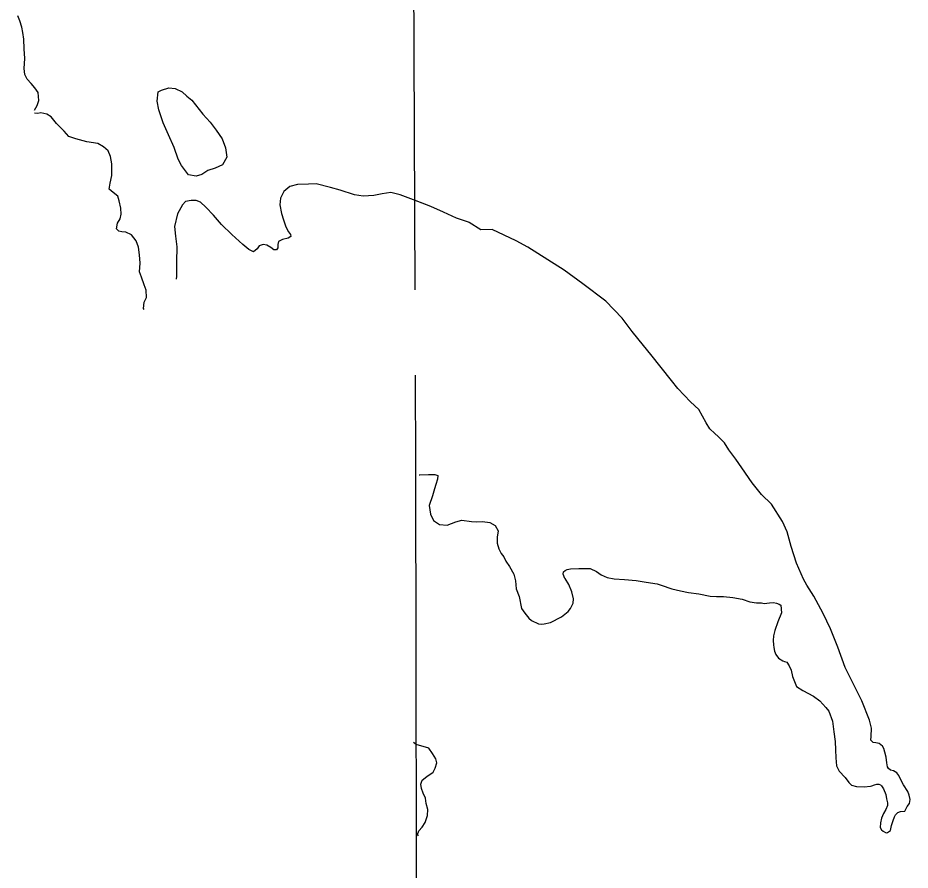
# Model space of a CAD drawing. Extents: x 31699 to 244310, y -8841 to 11474.
# Drawn here: x 95047 to 95292.2, y 4196.4 to 4430.6 of the extents above; entities that cross this region are included whole.
import ezdxf

# ---------------------------------------------------------------- set-up
doc = ezdxf.new("R2010")
doc.units = 0
doc.layers.add('R_Draft', color=7, linetype='Continuous')
doc.layers.add('R_Logo', color=7, linetype='Continuous')

msp = doc.modelspace()

# ---------------------------------------------------------------- linework, layer by layer
at = {"layer": 'R_Draft'}
for points in [[(95051.59, 4405.21), (95052.36, 4406.49), (95052.74, 4407.84), (95052.62, 4410.04), (95051.67, 4411.36), (95050.64, 4412.54), (95049.55, 4413.72), (95048.93, 4414.98), (95048.76, 4416.65), (95048.91, 4419.39), (95048.79, 4422.06), (95048.67, 4424.73), (95048.36, 4426.59), (95048.07, 4428.06), (95047.57, 4429.72), (95047.01, 4431.11)], [(95097.85, 4404.07), (95099.83, 4401.91), (95101.54, 4399.67), (95103.12, 4397.3), (95104.03, 4394.84), (95104.42, 4392.31), (95103.26, 4390.22), (95101.21, 4389.3), (95099.23, 4388.6), (95097.52, 4387.56), (95095.99, 4387.06), (95093.92, 4387.42), (95091.94, 4390.05), (95091.1, 4391.77), (95089.97, 4394.96), (95088.37, 4398.4), (95086.97, 4401.71), (95085.77, 4405.3), (95085.26, 4407.69), (95085.6, 4410.24), (95086.46, 4410.72), (95088.51, 4411.37), (95090.25, 4411.14), (95092.13, 4410.24), (95093.42, 4409.06), (95094.78, 4407.95)], [(95094.78, 4407.95), (95097.85, 4404.07)], [(95059.7, 4399.43), (95057.59, 4401.52), (95056.16, 4403.36), (95054.94, 4404.07), (95053.34, 4404.44), (95052.47, 4404.29), (95051.6, 4404.41)], [(95081.74, 4350.46), (95081.53, 4350.75), (95081.69, 4352.43), (95082.33, 4353.77), (95082.29, 4355.71), (95081.73, 4357.24), (95080.95, 4359.36), (95080.39, 4360.82), (95080.61, 4363.16), (95080.43, 4365.43), (95080.19, 4367.56), (95079.49, 4369.29), (95078.26, 4370.93), (95076.71, 4371.64), (95075.58, 4371.81), (95074.77, 4371.93), (95074.16, 4372.59), (95074.4, 4374.2), (95075.11, 4375.35), (95075.41, 4376.62), (95075.31, 4378.29), (95074.87, 4380.29), (95074.51, 4381.62), (95073.16, 4382.59), (95072.14, 4383.51), (95072.38, 4385.18), (95072.87, 4387.26), (95072.8, 4390.47), (95072.5, 4392.47), (95071.87, 4394.06), (95070.51, 4395.17), (95069.03, 4396.01), (95065.95, 4396.54), (95062.94, 4397.29), (95061.06, 4397.98), (95059.7, 4399.43)], [(95171.05, 4374.32), (95170.81, 4374.41), (95167.52, 4375.54), (95163.96, 4377.21), (95160.53, 4378.74), (95155.76, 4380.58), (95152.07, 4381.91), (95149.46, 4382.59), (95147.13, 4382.21), (95144.81, 4381.77), (95141.88, 4381.57), (95139.47, 4381.93), (95135.58, 4383.25), (95132.9, 4384), (95129.02, 4384.99), (95126.89, 4384.88), (95123.82, 4384.82), (95121.7, 4384.24), (95120.07, 4382.87), (95119.17, 4381.05), (95119.01, 4379.17), (95119.45, 4376.78), (95120.02, 4375.05), (95120.66, 4373.19), (95121.42, 4371.74), (95121.97, 4371.08), (95122.04, 4370.48), (95121.32, 4370), (95119.73, 4369.7), (95118.67, 4369.08), (95118.49, 4368.27), (95118.44, 4367.4), (95118.12, 4366.86), (95117.39, 4366.84), (95116.51, 4367.5), (95115.43, 4368.08), (95114.42, 4368.32), (95113.3, 4367.97), (95112.78, 4367.15), (95111.8, 4366.26), (95110.46, 4366.91), (95108.83, 4368.28), (95105.84, 4371.02), (95102.99, 4373.77), (95100.81, 4376.33), (95098.7, 4378.56), (95097.2, 4379.94), (95095.99, 4380.38), (95094.66, 4380.42), (95093.07, 4380.12), (95092.22, 4379.23), (95090.87, 4376.73), (95090.07, 4373.24), (95090.33, 4370.58), (95090.65, 4367.64), (95090.6, 4363.5), (95090.61, 4359.62), (95090.52, 4358.81)], [(95171.05, 4374.32), (95170.81, 4374.41), (95167.52, 4375.54), (95163.96, 4377.21), (95160.53, 4378.74), (95156.02, 4380.48)], [(95171.05, 4374.32), (95170.81, 4374.41), (95167.52, 4375.54), (95163.96, 4377.21), (95160.53, 4378.74), (95156.02, 4380.48)], [(95283.54, 4220.02), (95284.01, 4219.83), (95284.35, 4219.58), (95284.49, 4219.31), (95284.84, 4218.72), (95285.49, 4217.14), (95285.73, 4215.94), (95285.96, 4214.88), (95285.98, 4214.14), (95285.55, 4213.06), (95284.85, 4211.97), (95284.36, 4210.62), (95284.06, 4209.34), (95283.97, 4208.13), (95284.32, 4207.47), (95284.73, 4207.09), (95285.41, 4206.71), (95285.68, 4206.65), (95285.94, 4206.72), (95286.79, 4207.28), (95287.08, 4208.63), (95287.5, 4210.05), (95287.88, 4210.99), (95288.12, 4211.54), (95288.84, 4212.23), (95289.56, 4212.45), (95290.69, 4212.55), (95291.38, 4213.84), (95292.02, 4214.66), (95292.19, 4215.81), (95291.89, 4217), (95291.52, 4217.99), (95290.4, 4219.83), (95289.76, 4221.01), (95289.06, 4222.4), (95288.57, 4223.12), (95287.62, 4223.69), (95286.81, 4223.86), (95286.27, 4224.32), (95285.99, 4224.78), (95285.75, 4225.84), (95285.57, 4227.44), (95285.26, 4228.76), (95284.97, 4229.83), (95284.61, 4230.48), (95283.66, 4231.19), (95282.72, 4231.36), (95282.05, 4231.41), (95281.43, 4232.06), (95281.47, 4233.13), (95281.6, 4235.4), (95281.06, 4237.59), (95278.9, 4242.94), (95276.63, 4247.49), (95274.3, 4252.03), (95272.32, 4257.65), (95270.31, 4262.67), (95268.31, 4266.89), (95265.7, 4271.62), (95263.81, 4274.64), (95262.89, 4276.35), (95260.96, 4280.7), (95259.49, 4285.27), (95258.37, 4289.31), (95257.15, 4292.15), (95254.07, 4296.94), (95251.33, 4299.59), (95248.76, 4302.79), (95245.97, 4306.92), (95244.3, 4309.27), (95242.36, 4311.89), (95241.17, 4313.79), (95239.45, 4315.54), (95238.56, 4316.32), (95237.12, 4317.68), (95236.14, 4319.25), (95234.16, 4322.93), (95231.83, 4325.07), (95228.32, 4328.77), (95226.59, 4330.92), (95220.97, 4338.11), (95218.9, 4340.58), (95215.79, 4344.36), (95213.08, 4348.09), (95208.6, 4352.77), (95202.27, 4357.45), (95197.09, 4361.24), (95192.67, 4364.11), (95187.11, 4367.55), (95183.93, 4369.26), (95177.3, 4372.4), (95174.24, 4372.37), (95171.05, 4374.32)], [(95283.54, 4220.02), (95284.01, 4219.83), (95284.35, 4219.58), (95284.49, 4219.31), (95284.84, 4218.72), (95285.49, 4217.14), (95285.73, 4215.94), (95285.96, 4214.88), (95285.98, 4214.14), (95285.55, 4213.06), (95284.85, 4211.97), (95284.36, 4210.62), (95284.06, 4209.34), (95283.97, 4208.13), (95284.32, 4207.47), (95284.73, 4207.09), (95285.41, 4206.71), (95285.68, 4206.65), (95285.94, 4206.72), (95286.79, 4207.28), (95287.08, 4208.63), (95287.5, 4210.05), (95287.88, 4210.99), (95288.12, 4211.54), (95288.84, 4212.23), (95289.56, 4212.45), (95290.69, 4212.55), (95291.38, 4213.84), (95292.02, 4214.66), (95292.19, 4215.81), (95291.89, 4217), (95291.52, 4217.99), (95290.4, 4219.83), (95289.76, 4221.01), (95289.06, 4222.4), (95288.57, 4223.12), (95287.62, 4223.69), (95286.81, 4223.86), (95286.27, 4224.32), (95285.99, 4224.78), (95285.75, 4225.84), (95285.57, 4227.44), (95285.26, 4228.76), (95284.97, 4229.83), (95284.61, 4230.48), (95283.66, 4231.19), (95282.72, 4231.36), (95282.05, 4231.41), (95281.43, 4232.06), (95281.47, 4233.13), (95281.6, 4235.4), (95281.06, 4237.59), (95278.9, 4242.94), (95276.63, 4247.49), (95274.3, 4252.03), (95272.32, 4257.65), (95270.31, 4262.67), (95268.31, 4266.89), (95265.7, 4271.62), (95263.81, 4274.64), (95262.89, 4276.35), (95260.96, 4280.7), (95259.49, 4285.27), (95258.37, 4289.31), (95257.15, 4292.15), (95254.07, 4296.94), (95251.33, 4299.59), (95248.76, 4302.79), (95245.97, 4306.92), (95244.3, 4309.27), (95242.36, 4311.89), (95241.17, 4313.79), (95239.45, 4315.54), (95238.56, 4316.32), (95237.12, 4317.68), (95236.14, 4319.25), (95234.16, 4322.93), (95231.83, 4325.07), (95228.32, 4328.77), (95226.59, 4330.92), (95220.97, 4338.11), (95218.9, 4340.58), (95215.79, 4344.36), (95213.08, 4348.09), (95208.6, 4352.77), (95202.27, 4357.45), (95197.09, 4361.24), (95192.67, 4364.11), (95187.11, 4367.55), (95183.93, 4369.26), (95177.3, 4372.4), (95174.24, 4372.37), (95171.05, 4374.32)], [(95157.32, 4305.03), (95157.46, 4305.04), (95159.8, 4305.09), (95161.6, 4305.06), (95162.4, 4304.81), (95162.35, 4303.8), (95161.85, 4302.32), (95161.47, 4301.18), (95160.98, 4299.23), (95160.03, 4296.61), (95160.19, 4295.41), (95160.35, 4294.21), (95161.25, 4292.49), (95162.87, 4291.38), (95165, 4291.16), (95167.38, 4292.08), (95168.97, 4292.58), (95171.65, 4292.16), (95173.12, 4292.06), (95174.65, 4292.16), (95176.72, 4291.93), (95178.2, 4291.09), (95178.96, 4289.64), (95178.73, 4287.9), (95178.72, 4287.38)], [(95178.72, 4287.38), (95178.75, 4286.19), (95179.2, 4284.67), (95179.77, 4283.41), (95180.53, 4282.43), (95181.1, 4281.32), (95182.08, 4279.81), (95183.28, 4277.71), (95183.73, 4275.91), (95183.93, 4273.65), (95184.73, 4271.6), (95185.43, 4268.28), (95186.27, 4266.97), (95187.44, 4265.6), (95188.19, 4265.02), (95190.09, 4264.07), (95190.76, 4263.96), (95191.62, 4264.06), (95193.41, 4264.44), (95196.42, 4266.01), (95198.24, 4267.47), (95198.88, 4268.29), (95199.57, 4269.78), (95199.67, 4270.92), (95199.27, 4272.85), (95198.41, 4274.83), (95197.36, 4276.53), (95197.3, 4276.53), (95196.86, 4277.72), (95196.91, 4278.33), (95197.43, 4278.74), (95197.95, 4278.96), (95198.88, 4279.19), (95201.14, 4279.26), (95204.27, 4279.29), (95206.03, 4278.41), (95207.32, 4277.51), (95208.94, 4276.76), (95210.82, 4276.41), (95213.69, 4276.24), (95216.89, 4276), (95219.63, 4275.55), (95222.65, 4275.04), (95223.79, 4274.67), (95226.75, 4273.7), (95229.1, 4273.17), (95231.24, 4272.63), (95234.12, 4272.32), (95237.27, 4271.68), (95238.94, 4271.53), (95240.93, 4271.53), (95243.47, 4271.27), (95246.02, 4270.81), (95248.1, 4270.14), (95249.97, 4269.87), (95251.37, 4269.84), (95252.11, 4269.66), (95253.57, 4269.84), (95254.63, 4269.94), (95255.44, 4269.7), (95256.18, 4269.46), (95256.65, 4269.2), (95256.85, 4267.07), (95255.86, 4264.63), (95255, 4262.26), (95254.65, 4260.72), (95254.55, 4259.51), (95254.66, 4258.31), (95254.75, 4257.58), (95254.91, 4256.58), (95255.27, 4255.65), (95256.03, 4254.67), (95257.19, 4253.91), (95257.66, 4253.72), (95258.33, 4253.54), (95258.9, 4252.56), (95259.47, 4251.3), (95259.85, 4249.58), (95260.94, 4246.87), (95262.7, 4245.72), (95265.61, 4244.14), (95267.39, 4242.86), (95269.04, 4241.1), (95269.8, 4240.06), (95270.89, 4237.28), (95271.24, 4234.35), (95271.59, 4231.69), (95271.66, 4229.48), (95271.73, 4227.21), (95271.93, 4225.01), (95272.71, 4223.56), (95274.29, 4221.81), (95275.33, 4220.44), (95276.09, 4219.72), (95277.43, 4219.36), (95279.56, 4219.23), (95281.29, 4219.42), (95281.69, 4219.56), (95282.41, 4219.78), (95283.07, 4220.01), (95283.54, 4220.02)], [(95178.72, 4287.38), (95178.75, 4286.19), (95179.2, 4284.67), (95179.77, 4283.41), (95180.53, 4282.43), (95181.1, 4281.32), (95182.08, 4279.81), (95183.28, 4277.71), (95183.73, 4275.91), (95183.93, 4273.65), (95184.73, 4271.6), (95185.43, 4268.28), (95186.27, 4266.97), (95187.44, 4265.6), (95188.19, 4265.02), (95190.09, 4264.07), (95190.76, 4263.96), (95191.62, 4264.06), (95193.41, 4264.44), (95196.42, 4266.01), (95198.24, 4267.47), (95198.88, 4268.29), (95199.57, 4269.78), (95199.67, 4270.92), (95199.27, 4272.85), (95198.41, 4274.83), (95197.36, 4276.53), (95197.3, 4276.53), (95196.86, 4277.72), (95196.91, 4278.33), (95197.43, 4278.74), (95197.95, 4278.96), (95198.88, 4279.19), (95201.14, 4279.26), (95204.27, 4279.29), (95206.03, 4278.41), (95207.32, 4277.51), (95208.94, 4276.76), (95210.82, 4276.41), (95213.69, 4276.24), (95216.89, 4276), (95219.63, 4275.55), (95222.65, 4275.04), (95223.79, 4274.67), (95226.75, 4273.7), (95229.1, 4273.17), (95231.24, 4272.63), (95234.12, 4272.32), (95237.27, 4271.68), (95238.94, 4271.53), (95240.93, 4271.53), (95243.47, 4271.27), (95246.02, 4270.81), (95248.1, 4270.14), (95249.97, 4269.87), (95251.37, 4269.84), (95252.11, 4269.66), (95253.57, 4269.84), (95254.63, 4269.94), (95255.44, 4269.7), (95256.18, 4269.46), (95256.65, 4269.2), (95256.85, 4267.07), (95255.86, 4264.63), (95255, 4262.26), (95254.65, 4260.72), (95254.55, 4259.51), (95254.66, 4258.31), (95254.75, 4257.58), (95254.91, 4256.58), (95255.27, 4255.65), (95256.03, 4254.67), (95257.19, 4253.91), (95257.66, 4253.72), (95258.33, 4253.54), (95258.9, 4252.56), (95259.47, 4251.3), (95259.85, 4249.58), (95260.94, 4246.87), (95262.7, 4245.72), (95265.61, 4244.14), (95267.39, 4242.86), (95269.04, 4241.1), (95269.8, 4240.06), (95270.89, 4237.28), (95271.24, 4234.35), (95271.59, 4231.69), (95271.66, 4229.48), (95271.73, 4227.21), (95271.93, 4225.01), (95272.71, 4223.56), (95274.29, 4221.81), (95275.33, 4220.44), (95276.09, 4219.72), (95277.43, 4219.36), (95279.56, 4219.23), (95281.29, 4219.42), (95281.69, 4219.56), (95282.41, 4219.78), (95283.07, 4220.01), (95283.54, 4220.02)], [(95156.41, 4230.91), (95155.76, 4231.41)], [(95157.08, 4205.8), (95156.84, 4206.13), (95157.22, 4207.14), (95158.13, 4208.23), (95158.97, 4209.45), (95159.53, 4211.4), (95159.7, 4213), (95159.2, 4214.66), (95159.04, 4216.13), (95158.34, 4217.52), (95157.92, 4218.78), (95157.76, 4219.98), (95158.14, 4221.12), (95159.38, 4222.15), (95161.16, 4223.26), (95161.67, 4224.4), (95162.11, 4225.88), (95161.82, 4227.01), (95160.92, 4228.46), (95159.96, 4229.85), (95156.41, 4230.91)]]:
    msp.add_lwpolyline(points, dxfattribs=at)
at = {"layer": 'R_Logo'}
for points in [[(95156.16, 4355.8), (95155.65, 4486.63), (95155.64, 4543.83), (95148.02, 4548.29), (95140.91, 4550.82), (95134.15, 4551.95), (95128.96, 4551.91), (95123.57, 4551.33), (95118.63, 4551.97), (95113.99, 4553.95), (95106.04, 4558.26), (95092.6, 4567.55), (95082.06, 4575.63)], [(95156.16, 4355.8), (95155.65, 4486.63)], [(95157.02, 4079.09), (95156.62, 4146.65), (95156.35, 4307.49), (95156.25, 4332.43)]]:
    msp.add_lwpolyline(points, dxfattribs=at)

doc.saveas('drawing.dxf')
